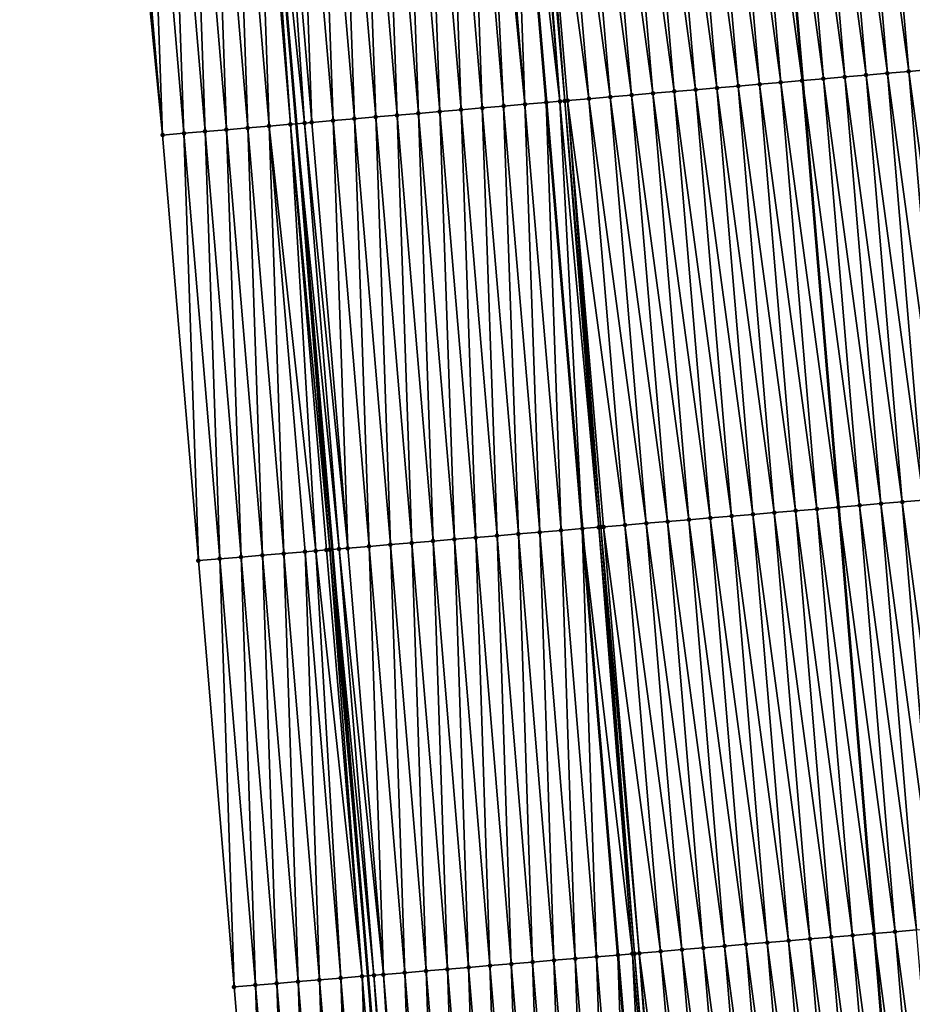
# Model space of a CAD drawing. Header units: feet. Extents: x 2010743 to 2022806, y 818705 to 837694.
# Tile 466 of 531: x 2011337 to 2011379, y 835248 to 835294. Entities that reach past the tile are written whole.
import ezdxf

# ---------------------------------------------------------------- set-up
doc = ezdxf.new("R2010")
doc.units = ezdxf.units.FT
doc.header["$MEASUREMENT"] = 0
for name, color, linetype, lineweight in [('EP_Travel Lane', 172, 'Continuous', 53), ('Road Shots', 141, 'Continuous', 100), ('STRIPING', 60, 'Continuous', 53)]:
    doc.layers.add(name, color=color, linetype=linetype, lineweight=lineweight)
doc.layers.add('I-77-MM17-21_NB-Surface-Border', color=7, linetype='Continuous')
doc.layers.add('I-77-MM17-21_NB-Surface-TIN', color=7, linetype='Continuous')

msp = doc.modelspace()

# ---------------------------------------------------------------- linework, layer by layer
at = {"layer": 'EP_Travel Lane'}
msp.add_polyline3d([(2011343.471, 835369.036, 318.673), (2011345.202, 835349.156, 318.333), (2011346.905, 835329.233, 317.953), (2011348.607, 835309.308, 317.598), (2011350.309, 835289.384, 317.24), (2011351.991, 835269.485, 316.885), (2011353.655, 835249.557, 316.548), (2011355.318, 835229.63, 316.166), (2011356.982, 835209.702, 315.817), (2011358.606, 835189.83, 315.464), (2011360.193, 835169.896, 315.119), (2011361.781, 835149.962, 314.759), (2011363.368, 835130.029, 314.388), (2011364.863, 835110.128, 314.021), (2011366.386, 835090.189, 313.681), (2011367.893, 835070.265, 313.337), (2011369.392, 835050.324, 312.984), (2011370.892, 835030.384, 312.62), (2011372.381, 835010.453, 312.287), (2011373.864, 834990.511, 311.941), (2011375.348, 834970.57, 311.56), (2011376.748, 834950.679, 311.193), (2011378.111, 834930.729, 310.823), (2011379.473, 834910.778, 310.478)], dxfattribs=at)
at = {"layer": 'I-77-MM17-21_NB-Surface-Border', "color": 3, "linetype": 'Continuous', "lineweight": -3}
msp.add_polyline3d([(2011373.638, 834910.372, 310.299), (2011371.915, 834930.297, 310.642), (2011370.068, 834950.213, 310.995), (2011368.994, 834970.1, 311.378), (2011367.509, 834990.041, 311.738), (2011366.025, 835009.983, 312.086), (2011364.536, 835029.909, 312.431), (2011363.037, 835049.85, 312.781), (2011360.998, 835069.75, 313.11), (2011360.425, 835089.737, 313.503), (2011358.792, 835109.668, 313.849), (2011357.502, 835129.568, 314.203), (2011355.591, 835149.476, 314.562), (2011353.715, 835169.387, 314.903), (2011352.345, 835189.337, 315.276), (2011350.727, 835209.183, 315.635), (2011349.064, 835229.111, 315.98), (2011347.4, 835249.038, 316.356), (2011345.736, 835268.966, 316.708), (2011344.055, 835288.853, 317.055), (2011342.09, 835308.755, 317.397), (2011340.966, 835328.728, 317.775), (2011339.235, 835348.65, 318.143), (2011337.381, 835368.501, 318.484)], dxfattribs=at)
at = {"layer": 'I-77-MM17-21_NB-Surface-TIN', "color": 128, "linetype": 'Continuous', "lineweight": -3}
for points in [[(2011376.936, 835291.661, 317.123), (2011375.233, 835311.585, 317.477), (2011374.237, 835311.5, 317.493)], [(2011377.932, 835291.746, 317.107), (2011376.23, 835311.671, 317.462), (2011375.233, 835311.585, 317.477)], [(2011376.936, 835291.661, 317.123), (2011377.932, 835291.746, 317.107), (2011375.233, 835311.585, 317.477)], [(2011378.928, 835291.832, 317.09), (2011377.226, 835311.756, 317.444), (2011376.23, 835311.671, 317.462)], [(2011377.932, 835291.746, 317.107), (2011378.928, 835291.832, 317.09), (2011376.23, 835311.671, 317.462)], [(2011379.925, 835291.917, 317.078), (2011378.222, 835311.841, 317.431), (2011377.226, 835311.756, 317.444)], [(2011378.928, 835291.832, 317.09), (2011379.925, 835291.917, 317.078), (2011377.226, 835311.756, 317.444)], [(2011380.921, 835292.003, 317.065), (2011379.219, 835311.927, 317.419), (2011378.222, 835311.841, 317.431)], [(2011379.925, 835291.917, 317.078), (2011380.921, 835292.003, 317.065), (2011378.222, 835311.841, 317.431)], [(2011371.954, 835291.234, 317.218), (2011370.252, 835311.158, 317.571), (2011369.255, 835311.073, 317.588)], [(2011372.95, 835291.319, 317.206), (2011371.248, 835311.243, 317.556), (2011370.252, 835311.158, 317.571)], [(2011371.954, 835291.234, 317.218), (2011372.95, 835291.319, 317.206), (2011370.252, 835311.158, 317.571)], [(2011373.947, 835291.405, 317.184), (2011372.244, 835311.329, 317.535), (2011371.248, 835311.243, 317.556)], [(2011372.95, 835291.319, 317.206), (2011373.947, 835291.405, 317.184), (2011371.248, 835311.243, 317.556)], [(2011372.244, 835311.329, 317.535), (2011373.957, 835291.405, 317.184), (2011372.255, 835311.33, 317.535)], [(2011373.947, 835291.405, 317.184), (2011373.957, 835291.405, 317.184), (2011372.244, 835311.329, 317.535)], [(2011374.943, 835291.49, 317.163), (2011373.241, 835311.414, 317.517), (2011372.255, 835311.33, 317.535)], [(2011374.943, 835291.49, 317.163), (2011372.255, 835311.33, 317.535), (2011373.957, 835291.405, 317.184)], [(2011375.939, 835291.576, 317.14), (2011374.237, 835311.5, 317.493), (2011373.241, 835311.414, 317.517)], [(2011374.943, 835291.49, 317.163), (2011375.939, 835291.576, 317.14), (2011373.241, 835311.414, 317.517)], [(2011375.939, 835291.576, 317.14), (2011376.936, 835291.661, 317.123), (2011374.237, 835311.5, 317.493)], [(2011366.972, 835290.807, 317.304), (2011365.27, 835310.731, 317.658), (2011364.274, 835310.645, 317.678)], [(2011367.969, 835290.892, 317.288), (2011366.266, 835310.816, 317.641), (2011365.27, 835310.731, 317.658)], [(2011366.972, 835290.807, 317.304), (2011367.969, 835290.892, 317.288), (2011365.27, 835310.731, 317.658)], [(2011368.965, 835290.977, 317.268), (2011367.263, 835310.902, 317.622), (2011366.266, 835310.816, 317.641)], [(2011367.969, 835290.892, 317.288), (2011368.965, 835290.977, 317.268), (2011366.266, 835310.816, 317.641)], [(2011369.961, 835291.063, 317.252), (2011368.259, 835310.987, 317.605), (2011367.263, 835310.902, 317.622)], [(2011368.965, 835290.977, 317.268), (2011369.961, 835291.063, 317.252), (2011367.263, 835310.902, 317.622)], [(2011370.958, 835291.148, 317.234), (2011369.255, 835311.073, 317.588), (2011368.259, 835310.987, 317.605)], [(2011369.961, 835291.063, 317.252), (2011370.958, 835291.148, 317.234), (2011368.259, 835310.987, 317.605)], [(2011370.958, 835291.148, 317.234), (2011371.954, 835291.234, 317.218), (2011369.255, 835311.073, 317.588)], [(2011359.998, 835290.21, 317.352), (2011359.012, 835310.195, 317.72), (2011358.295, 835310.134, 317.707)], [(2011360.994, 835290.295, 317.368), (2011359.292, 835310.219, 317.726), (2011359.012, 835310.195, 317.72)], [(2011359.998, 835290.21, 317.352), (2011360.994, 835290.295, 317.368), (2011359.012, 835310.195, 317.72)], [(2011360.994, 835290.295, 317.368), (2011360.288, 835310.304, 317.734), (2011359.292, 835310.219, 317.726)], [(2011362.623, 835290.434, 317.38), (2011360.954, 835310.361, 317.738), (2011360.288, 835310.304, 317.734)], [(2011362.623, 835290.434, 317.38), (2011360.288, 835310.304, 317.734), (2011361.991, 835290.38, 317.375)], [(2011360.994, 835290.295, 317.368), (2011361.991, 835290.38, 317.375), (2011360.288, 835310.304, 317.734)], [(2011362.623, 835290.434, 317.38), (2011361.103, 835310.373, 317.738), (2011360.954, 835310.361, 317.738)], [(2011362.856, 835290.453, 317.38), (2011361.285, 835310.389, 317.736), (2011361.103, 835310.373, 317.738)], [(2011362.623, 835290.434, 317.38), (2011362.856, 835290.453, 317.38), (2011361.103, 835310.373, 317.738)], [(2011363.983, 835290.55, 317.362), (2011362.281, 835310.474, 317.72), (2011361.285, 835310.389, 317.736)], [(2011362.987, 835290.465, 317.379), (2011361.285, 835310.389, 317.736), (2011362.856, 835290.453, 317.38)], [(2011362.987, 835290.465, 317.379), (2011363.983, 835290.55, 317.362), (2011361.285, 835310.389, 317.736)], [(2011364.98, 835290.636, 317.343), (2011363.277, 835310.56, 317.699), (2011362.281, 835310.474, 317.72)], [(2011363.983, 835290.55, 317.362), (2011364.98, 835290.636, 317.343), (2011362.281, 835310.474, 317.72)], [(2011365.976, 835290.721, 317.322), (2011364.274, 835310.645, 317.678), (2011363.277, 835310.56, 317.699)], [(2011364.98, 835290.636, 317.343), (2011365.976, 835290.721, 317.322), (2011363.277, 835310.56, 317.699)], [(2011365.976, 835290.721, 317.322), (2011366.972, 835290.807, 317.304), (2011364.274, 835310.645, 317.678)], [(2011355.016, 835289.785, 317.301), (2011354.31, 835309.794, 317.666), (2011353.314, 835309.709, 317.658)], [(2011356.012, 835289.87, 317.309), (2011355.306, 835309.879, 317.674), (2011354.31, 835309.794, 317.666)], [(2011355.016, 835289.785, 317.301), (2011356.012, 835289.87, 317.309), (2011354.31, 835309.794, 317.666)], [(2011357.009, 835289.955, 317.318), (2011356.303, 835309.964, 317.681), (2011355.306, 835309.879, 317.674)], [(2011356.012, 835289.87, 317.309), (2011357.009, 835289.955, 317.318), (2011355.306, 835309.879, 317.674)], [(2011358.005, 835290.04, 317.325), (2011357.299, 835310.049, 317.693), (2011356.303, 835309.964, 317.681)], [(2011357.009, 835289.955, 317.318), (2011358.005, 835290.04, 317.325), (2011356.303, 835309.964, 317.681)], [(2011359.001, 835290.125, 317.337), (2011358.295, 835310.134, 317.707), (2011357.299, 835310.049, 317.693)], [(2011358.005, 835290.04, 317.325), (2011359.001, 835290.125, 317.337), (2011357.299, 835310.049, 317.693)], [(2011359.001, 835290.125, 317.337), (2011359.998, 835290.21, 317.352), (2011358.295, 835310.134, 317.707)], [(2011349.037, 835289.276, 317.218), (2011348.332, 835309.285, 317.596), (2011347.335, 835309.2, 317.569)], [(2011350.034, 835289.361, 317.24), (2011348.607, 835309.308, 317.598), (2011348.332, 835309.285, 317.596)], [(2011349.037, 835289.276, 317.218), (2011350.034, 835289.361, 317.24), (2011348.332, 835309.285, 317.596)], [(2011350.698, 835289.417, 317.24), (2011349.328, 835309.37, 317.603), (2011348.607, 835309.308, 317.598)], [(2011350.698, 835289.417, 317.24), (2011348.607, 835309.308, 317.598), (2011350.309, 835289.384, 317.24)], [(2011350.034, 835289.361, 317.24), (2011350.309, 835289.384, 317.24), (2011348.607, 835309.308, 317.598)], [(2011351.03, 835289.446, 317.248), (2011350.324, 835309.455, 317.618), (2011349.328, 835309.37, 317.603)], [(2011350.698, 835289.417, 317.24), (2011351.03, 835289.446, 317.248), (2011349.328, 835309.37, 317.603)], [(2011352.027, 835289.53, 317.267), (2011351.321, 835309.54, 317.634), (2011350.324, 835309.455, 317.618)], [(2011351.03, 835289.446, 317.248), (2011352.027, 835289.53, 317.267), (2011350.324, 835309.455, 317.618)], [(2011353.023, 835289.615, 317.281), (2011352.317, 835309.624, 317.645), (2011351.321, 835309.54, 317.634)], [(2011352.027, 835289.53, 317.267), (2011353.023, 835289.615, 317.281), (2011351.321, 835309.54, 317.634)], [(2011354.019, 835289.7, 317.292), (2011353.314, 835309.709, 317.658), (2011352.317, 835309.624, 317.645)], [(2011353.023, 835289.615, 317.281), (2011354.019, 835289.7, 317.292), (2011352.317, 835309.624, 317.645)], [(2011354.019, 835289.7, 317.292), (2011355.016, 835289.785, 317.301), (2011353.314, 835309.709, 317.658)], [(2011344.055, 835288.853, 317.055), (2011343.35, 835308.862, 317.441), (2011342.353, 835308.777, 317.407)], [(2011345.052, 835288.938, 317.089), (2011344.346, 835308.947, 317.474), (2011343.35, 835308.862, 317.441)], [(2011345.052, 835288.938, 317.089), (2011343.35, 835308.862, 317.441), (2011344.055, 835288.853, 317.055)], [(2011346.048, 835289.022, 317.122), (2011345.342, 835309.031, 317.51), (2011344.346, 835308.947, 317.474)], [(2011345.052, 835288.938, 317.089), (2011346.048, 835289.022, 317.122), (2011344.346, 835308.947, 317.474)], [(2011347.045, 835289.107, 317.158), (2011346.339, 835309.116, 317.54), (2011345.342, 835309.031, 317.51)], [(2011346.048, 835289.022, 317.122), (2011347.045, 835289.107, 317.158), (2011345.342, 835309.031, 317.51)], [(2011348.041, 835289.191, 317.181), (2011347.335, 835309.2, 317.569), (2011346.339, 835309.116, 317.54)], [(2011347.045, 835289.107, 317.158), (2011348.041, 835289.191, 317.181), (2011346.339, 835309.116, 317.54)], [(2011348.041, 835289.191, 317.181), (2011349.037, 835289.276, 317.218), (2011347.335, 835309.2, 317.569)], [(2011344.055, 835288.853, 317.055), (2011342.353, 835308.777, 317.407), (2011342.09, 835308.755, 317.397)], [(2011380.615, 835271.877, 316.737), (2011378.928, 835291.832, 317.09), (2011377.932, 835291.746, 317.107)], [(2011381.612, 835271.96, 316.725), (2011379.925, 835291.917, 317.078), (2011378.928, 835291.832, 317.09)], [(2011380.615, 835271.877, 316.737), (2011381.612, 835271.96, 316.725), (2011378.928, 835291.832, 317.09)], [(2011375.632, 835271.46, 316.824), (2011373.947, 835291.405, 317.184), (2011372.95, 835291.319, 317.206)], [(2011375.632, 835271.46, 316.824), (2011375.643, 835271.46, 316.824), (2011373.947, 835291.405, 317.184)], [(2011373.947, 835291.405, 317.184), (2011375.643, 835271.46, 316.824), (2011373.957, 835291.405, 317.184)], [(2011376.629, 835271.543, 316.813), (2011374.943, 835291.49, 317.163), (2011373.957, 835291.405, 317.184)], [(2011376.629, 835271.543, 316.813), (2011373.957, 835291.405, 317.184), (2011375.643, 835271.46, 316.824)], [(2011377.625, 835271.627, 316.786), (2011375.939, 835291.576, 317.14), (2011374.943, 835291.49, 317.163)], [(2011376.629, 835271.543, 316.813), (2011377.625, 835271.627, 316.786), (2011374.943, 835291.49, 317.163)], [(2011378.622, 835271.71, 316.769), (2011376.936, 835291.661, 317.123), (2011375.939, 835291.576, 317.14)], [(2011377.625, 835271.627, 316.786), (2011378.622, 835271.71, 316.769), (2011375.939, 835291.576, 317.14)], [(2011379.619, 835271.794, 316.753), (2011377.932, 835291.746, 317.107), (2011376.936, 835291.661, 317.123)], [(2011378.622, 835271.71, 316.769), (2011379.619, 835271.794, 316.753), (2011376.936, 835291.661, 317.123)], [(2011379.619, 835271.794, 316.753), (2011380.615, 835271.877, 316.737), (2011377.932, 835291.746, 317.107)], [(2011369.653, 835270.958, 316.934), (2011367.969, 835290.892, 317.288), (2011366.972, 835290.807, 317.304)], [(2011370.65, 835271.042, 316.914), (2011368.965, 835290.977, 317.268), (2011367.969, 835290.892, 317.288)], [(2011369.653, 835270.958, 316.934), (2011370.65, 835271.042, 316.914), (2011367.969, 835290.892, 317.288)], [(2011371.646, 835271.125, 316.895), (2011369.961, 835291.063, 317.252), (2011368.965, 835290.977, 317.268)], [(2011370.65, 835271.042, 316.914), (2011371.646, 835271.125, 316.895), (2011368.965, 835290.977, 317.268)], [(2011372.643, 835271.209, 316.879), (2011370.958, 835291.148, 317.234), (2011369.961, 835291.063, 317.252)], [(2011371.646, 835271.125, 316.895), (2011372.643, 835271.209, 316.879), (2011369.961, 835291.063, 317.252)], [(2011373.639, 835271.292, 316.863), (2011371.954, 835291.234, 317.218), (2011370.958, 835291.148, 317.234)], [(2011372.643, 835271.209, 316.879), (2011373.639, 835271.292, 316.863), (2011370.958, 835291.148, 317.234)], [(2011374.636, 835271.376, 316.846), (2011372.95, 835291.319, 317.206), (2011371.954, 835291.234, 317.218)], [(2011373.639, 835271.292, 316.863), (2011374.636, 835271.376, 316.846), (2011371.954, 835291.234, 317.218)], [(2011374.636, 835271.376, 316.846), (2011375.632, 835271.46, 316.824), (2011372.95, 835291.319, 317.206)], [(2011362.623, 835290.434, 317.38), (2011361.991, 835290.38, 317.375), (2011363.674, 835270.458, 317.021)], [(2011364.444, 835270.522, 317.029), (2011362.856, 835290.453, 317.38), (2011362.623, 835290.434, 317.38)], [(2011364.444, 835270.522, 317.029), (2011362.623, 835290.434, 317.38), (2011363.674, 835270.458, 317.021)], [(2011364.545, 835270.53, 317.029), (2011362.987, 835290.465, 317.379), (2011362.856, 835290.453, 317.38)], [(2011364.444, 835270.522, 317.029), (2011364.545, 835270.53, 317.029), (2011362.856, 835290.453, 317.38)], [(2011365.667, 835270.624, 317.01), (2011363.983, 835290.55, 317.362), (2011362.987, 835290.465, 317.379)], [(2011364.545, 835270.53, 317.029), (2011364.671, 835270.541, 317.028), (2011362.987, 835290.465, 317.379)], [(2011364.671, 835270.541, 317.028), (2011365.667, 835270.624, 317.01), (2011362.987, 835290.465, 317.379)], [(2011366.664, 835270.708, 316.988), (2011364.98, 835290.636, 317.343), (2011363.983, 835290.55, 317.362)], [(2011365.667, 835270.624, 317.01), (2011366.664, 835270.708, 316.988), (2011363.983, 835290.55, 317.362)], [(2011367.66, 835270.791, 316.969), (2011365.976, 835290.721, 317.322), (2011364.98, 835290.636, 317.343)], [(2011366.664, 835270.708, 316.988), (2011367.66, 835270.791, 316.969), (2011364.98, 835290.636, 317.343)], [(2011368.657, 835270.875, 316.951), (2011366.972, 835290.807, 317.304), (2011365.976, 835290.721, 317.322)], [(2011367.66, 835270.791, 316.969), (2011368.657, 835270.875, 316.951), (2011365.976, 835290.721, 317.322)], [(2011368.657, 835270.875, 316.951), (2011369.653, 835270.958, 316.934), (2011366.972, 835290.807, 317.304)], [(2011357.695, 835269.96, 316.96), (2011357.009, 835289.955, 317.318), (2011356.012, 835289.87, 317.309)], [(2011358.692, 835270.043, 316.967), (2011358.005, 835290.04, 317.325), (2011357.009, 835289.955, 317.318)], [(2011357.695, 835269.96, 316.96), (2011358.692, 835270.043, 316.967), (2011357.009, 835289.955, 317.318)], [(2011359.688, 835270.126, 316.975), (2011359.001, 835290.125, 317.337), (2011358.005, 835290.04, 317.325)], [(2011358.692, 835270.043, 316.967), (2011359.688, 835270.126, 316.975), (2011358.005, 835290.04, 317.325)], [(2011360.685, 835270.209, 316.986), (2011359.998, 835290.21, 317.352), (2011359.001, 835290.125, 317.337)], [(2011359.688, 835270.126, 316.975), (2011360.685, 835270.209, 316.986), (2011359.001, 835290.125, 317.337)], [(2011361.681, 835270.292, 317.001), (2011360.994, 835290.295, 317.368), (2011359.998, 835290.21, 317.352)], [(2011360.685, 835270.209, 316.986), (2011361.681, 835270.292, 317.001), (2011359.998, 835290.21, 317.352)], [(2011362.678, 835270.375, 317.017), (2011361.991, 835290.38, 317.375), (2011360.994, 835290.295, 317.368)], [(2011361.681, 835270.292, 317.001), (2011362.678, 835270.375, 317.017), (2011360.994, 835290.295, 317.368)], [(2011362.678, 835270.375, 317.017), (2011363.674, 835270.458, 317.021), (2011361.991, 835290.38, 317.375)], [(2011352.712, 835269.545, 316.9), (2011352.027, 835289.53, 317.267), (2011351.03, 835289.446, 317.248)], [(2011353.709, 835269.627, 316.923), (2011353.023, 835289.615, 317.281), (2011352.027, 835289.53, 317.267)], [(2011352.712, 835269.545, 316.9), (2011353.709, 835269.627, 316.923), (2011352.027, 835289.53, 317.267)], [(2011354.705, 835269.71, 316.935), (2011354.019, 835289.7, 317.292), (2011353.023, 835289.615, 317.281)], [(2011353.709, 835269.627, 316.923), (2011354.705, 835269.71, 316.935), (2011353.023, 835289.615, 317.281)], [(2011355.702, 835269.793, 316.944), (2011355.016, 835289.785, 317.301), (2011354.019, 835289.7, 317.292)], [(2011354.705, 835269.71, 316.935), (2011355.702, 835269.793, 316.944), (2011354.019, 835289.7, 317.292)], [(2011356.699, 835269.877, 316.953), (2011356.012, 835289.87, 317.309), (2011355.016, 835289.785, 317.301)], [(2011355.702, 835269.793, 316.944), (2011356.699, 835269.877, 316.953), (2011355.016, 835289.785, 317.301)], [(2011356.699, 835269.877, 316.953), (2011357.695, 835269.96, 316.96), (2011356.012, 835289.87, 317.309)], [(2011346.733, 835269.048, 316.744), (2011346.048, 835289.022, 317.122), (2011345.052, 835288.938, 317.089)], [(2011347.729, 835269.131, 316.775), (2011347.045, 835289.107, 317.158), (2011346.048, 835289.022, 317.122)], [(2011346.733, 835269.048, 316.744), (2011347.729, 835269.131, 316.775), (2011346.048, 835289.022, 317.122)], [(2011348.726, 835269.213, 316.811), (2011348.041, 835289.191, 317.181), (2011347.045, 835289.107, 317.158)], [(2011347.729, 835269.131, 316.775), (2011348.726, 835269.213, 316.811), (2011347.045, 835289.107, 317.158)], [(2011349.723, 835269.296, 316.837), (2011349.037, 835289.276, 317.218), (2011348.041, 835289.191, 317.181)], [(2011348.726, 835269.213, 316.811), (2011349.723, 835269.296, 316.837), (2011348.041, 835289.191, 317.181)], [(2011351.218, 835269.42, 316.892), (2011350.034, 835289.361, 317.24), (2011349.037, 835289.276, 317.218)], [(2011349.723, 835269.296, 316.837), (2011350.719, 835269.379, 316.864), (2011349.037, 835289.276, 317.218)], [(2011350.719, 835269.379, 316.864), (2011351.218, 835269.42, 316.892), (2011349.037, 835289.276, 317.218)], [(2011351.87, 835269.475, 316.884), (2011350.309, 835289.384, 317.24), (2011350.034, 835289.361, 317.24)], [(2011351.218, 835269.42, 316.892), (2011351.716, 835269.462, 316.891), (2011350.034, 835289.361, 317.24)], [(2011351.716, 835269.462, 316.891), (2011351.87, 835269.475, 316.884), (2011350.034, 835289.361, 317.24)], [(2011352.306, 835269.511, 316.889), (2011350.698, 835289.417, 317.24), (2011350.309, 835289.384, 317.24)], [(2011352.306, 835269.511, 316.889), (2011350.309, 835289.384, 317.24), (2011351.991, 835269.485, 316.885)], [(2011351.87, 835269.475, 316.884), (2011351.991, 835269.485, 316.885), (2011350.309, 835289.384, 317.24)], [(2011352.712, 835269.545, 316.9), (2011351.03, 835289.446, 317.248), (2011350.698, 835289.417, 317.24)], [(2011352.306, 835269.511, 316.889), (2011352.712, 835269.545, 316.9), (2011350.698, 835289.417, 317.24)], [(2011345.736, 835268.966, 316.708), (2011345.052, 835288.938, 317.089), (2011344.055, 835288.853, 317.055)], [(2011346.733, 835269.048, 316.744), (2011345.052, 835288.938, 317.089), (2011345.736, 835268.966, 316.708)], [(2011378.293, 835251.615, 316.465), (2011376.629, 835271.543, 316.813), (2011375.643, 835271.46, 316.824)], [(2011379.289, 835251.699, 316.434), (2011377.625, 835271.627, 316.786), (2011376.629, 835271.543, 316.813)], [(2011378.293, 835251.615, 316.465), (2011379.289, 835251.699, 316.434), (2011376.629, 835271.543, 316.813)], [(2011380.286, 835251.782, 316.416), (2011378.622, 835271.71, 316.769), (2011377.625, 835271.627, 316.786)], [(2011379.289, 835251.699, 316.434), (2011380.286, 835251.782, 316.416), (2011377.625, 835271.627, 316.786)], [(2011381.282, 835251.866, 316.4), (2011379.619, 835271.794, 316.753), (2011378.622, 835271.71, 316.769)], [(2011380.286, 835251.782, 316.416), (2011381.282, 835251.866, 316.4), (2011378.622, 835271.71, 316.769)], [(2011373.31, 835251.198, 316.541), (2011371.646, 835271.125, 316.895), (2011370.65, 835271.042, 316.914)], [(2011374.307, 835251.281, 316.522), (2011372.643, 835271.209, 316.879), (2011371.646, 835271.125, 316.895)], [(2011373.31, 835251.198, 316.541), (2011374.307, 835251.281, 316.522), (2011371.646, 835271.125, 316.895)], [(2011375.303, 835251.365, 316.504), (2011373.639, 835271.292, 316.863), (2011372.643, 835271.209, 316.879)], [(2011374.307, 835251.281, 316.522), (2011375.303, 835251.365, 316.504), (2011372.643, 835271.209, 316.879)], [(2011376.3, 835251.448, 316.489), (2011374.636, 835271.376, 316.846), (2011373.639, 835271.292, 316.863)], [(2011375.303, 835251.365, 316.504), (2011376.3, 835251.448, 316.489), (2011373.639, 835271.292, 316.863)], [(2011377.296, 835251.532, 316.463), (2011375.632, 835271.46, 316.824), (2011374.636, 835271.376, 316.846)], [(2011376.3, 835251.448, 316.489), (2011377.296, 835251.532, 316.463), (2011374.636, 835271.376, 316.846)], [(2011375.632, 835271.46, 316.824), (2011377.307, 835251.533, 316.463), (2011375.643, 835271.46, 316.824)], [(2011377.296, 835251.532, 316.463), (2011377.307, 835251.533, 316.463), (2011375.632, 835271.46, 316.824)], [(2011378.293, 835251.615, 316.465), (2011375.643, 835271.46, 316.824), (2011377.307, 835251.533, 316.463)], [(2011367.331, 835250.697, 316.66), (2011365.667, 835270.624, 317.01), (2011364.671, 835270.541, 317.028)], [(2011368.328, 835250.78, 316.639), (2011366.664, 835270.708, 316.988), (2011365.667, 835270.624, 317.01)], [(2011367.331, 835250.697, 316.66), (2011368.328, 835250.78, 316.639), (2011365.667, 835270.624, 317.01)], [(2011369.324, 835250.864, 316.617), (2011367.66, 835270.791, 316.969), (2011366.664, 835270.708, 316.988)], [(2011368.328, 835250.78, 316.639), (2011369.324, 835250.864, 316.617), (2011366.664, 835270.708, 316.988)], [(2011370.321, 835250.947, 316.598), (2011368.657, 835270.875, 316.951), (2011367.66, 835270.791, 316.969)], [(2011369.324, 835250.864, 316.617), (2011370.321, 835250.947, 316.598), (2011367.66, 835270.791, 316.969)], [(2011371.317, 835251.031, 316.579), (2011369.653, 835270.958, 316.934), (2011368.657, 835270.875, 316.951)], [(2011370.321, 835250.947, 316.598), (2011371.317, 835251.031, 316.579), (2011368.657, 835270.875, 316.951)], [(2011372.314, 835251.114, 316.559), (2011370.65, 835271.042, 316.914), (2011369.653, 835270.958, 316.934)], [(2011371.317, 835251.031, 316.579), (2011372.314, 835251.114, 316.559), (2011369.653, 835270.958, 316.934)], [(2011372.314, 835251.114, 316.559), (2011373.31, 835251.198, 316.541), (2011370.65, 835271.042, 316.914)], [(2011361.352, 835250.198, 316.63), (2011360.685, 835270.209, 316.986), (2011359.688, 835270.126, 316.975)], [(2011362.348, 835250.281, 316.639), (2011361.681, 835270.292, 317.001), (2011360.685, 835270.209, 316.986)], [(2011361.352, 835250.198, 316.63), (2011362.348, 835250.281, 316.639), (2011360.685, 835270.209, 316.986)], [(2011363.345, 835250.364, 316.651), (2011362.678, 835270.375, 317.017), (2011361.681, 835270.292, 317.001)], [(2011362.348, 835250.281, 316.639), (2011363.345, 835250.364, 316.651), (2011361.681, 835270.292, 317.001)], [(2011364.342, 835250.447, 316.668), (2011363.674, 835270.458, 317.021), (2011362.678, 835270.375, 317.017)], [(2011364.342, 835250.447, 316.668), (2011362.678, 835270.375, 317.017), (2011363.345, 835250.364, 316.651)], [(2011366.014, 835250.586, 316.68), (2011364.444, 835270.522, 317.029), (2011363.674, 835270.458, 317.021)], [(2011366.014, 835250.586, 316.68), (2011363.674, 835270.458, 317.021), (2011365.338, 835250.53, 316.673)], [(2011364.342, 835250.447, 316.668), (2011365.338, 835250.53, 316.673), (2011363.674, 835270.458, 317.021)], [(2011366.114, 835250.595, 316.68), (2011364.545, 835270.53, 317.029), (2011364.444, 835270.522, 317.029)], [(2011366.014, 835250.586, 316.68), (2011366.114, 835250.595, 316.68), (2011364.444, 835270.522, 317.029)], [(2011366.335, 835250.613, 316.678), (2011364.671, 835270.541, 317.028), (2011364.545, 835270.53, 317.029)], [(2011366.114, 835250.595, 316.68), (2011366.335, 835250.613, 316.678), (2011364.545, 835270.53, 317.029)], [(2011366.335, 835250.613, 316.678), (2011367.331, 835250.697, 316.66), (2011364.671, 835270.541, 317.028)], [(2011355.373, 835249.7, 316.58), (2011354.705, 835269.71, 316.935), (2011353.709, 835269.627, 316.923)], [(2011356.369, 835249.783, 316.592), (2011355.702, 835269.793, 316.944), (2011354.705, 835269.71, 316.935)], [(2011355.373, 835249.7, 316.58), (2011356.369, 835249.783, 316.592), (2011354.705, 835269.71, 316.935)], [(2011357.366, 835249.866, 316.601), (2011356.699, 835269.877, 316.953), (2011355.702, 835269.793, 316.944)], [(2011356.369, 835249.783, 316.592), (2011357.366, 835249.866, 316.601), (2011355.702, 835269.793, 316.944)], [(2011358.362, 835249.949, 316.608), (2011357.695, 835269.96, 316.96), (2011356.699, 835269.877, 316.953)], [(2011357.366, 835249.866, 316.601), (2011358.362, 835249.949, 316.608), (2011356.699, 835269.877, 316.953)], [(2011359.359, 835250.032, 316.615), (2011358.692, 835270.043, 316.967), (2011357.695, 835269.96, 316.96)], [(2011358.362, 835249.949, 316.608), (2011359.359, 835250.032, 316.615), (2011357.695, 835269.96, 316.96)], [(2011360.355, 835250.115, 316.623), (2011359.688, 835270.126, 316.975), (2011358.692, 835270.043, 316.967)], [(2011359.359, 835250.032, 316.615), (2011360.355, 835250.115, 316.623), (2011358.692, 835270.043, 316.967)], [(2011360.355, 835250.115, 316.623), (2011361.352, 835250.198, 316.63), (2011359.688, 835270.126, 316.975)], [(2011350.39, 835249.286, 316.462), (2011349.723, 835269.296, 316.837), (2011348.726, 835269.213, 316.811)], [(2011351.386, 835249.369, 316.485), (2011350.719, 835269.379, 316.864), (2011349.723, 835269.296, 316.837)], [(2011350.39, 835249.286, 316.462), (2011351.386, 835249.369, 316.485), (2011349.723, 835269.296, 316.837)], [(2011352.383, 835249.451, 316.512), (2011351.218, 835269.42, 316.892), (2011350.719, 835269.379, 316.864)], [(2011351.386, 835249.369, 316.485), (2011352.383, 835249.451, 316.512), (2011350.719, 835269.379, 316.864)], [(2011353.379, 835249.534, 316.549), (2011351.716, 835269.462, 316.891), (2011351.218, 835269.42, 316.892)], [(2011352.383, 835249.451, 316.512), (2011353.379, 835249.534, 316.549), (2011351.218, 835269.42, 316.892)], [(2011353.379, 835249.534, 316.549), (2011351.87, 835269.475, 316.884), (2011351.716, 835269.462, 316.891)], [(2011351.87, 835269.475, 316.884), (2011353.655, 835249.557, 316.548), (2011351.991, 835269.485, 316.885)], [(2011353.379, 835249.534, 316.549), (2011353.655, 835249.557, 316.548), (2011351.87, 835269.475, 316.884)], [(2011353.936, 835249.58, 316.548), (2011352.306, 835269.511, 316.889), (2011351.991, 835269.485, 316.885)], [(2011353.936, 835249.58, 316.548), (2011351.991, 835269.485, 316.885), (2011353.655, 835249.557, 316.548)], [(2011354.376, 835249.617, 316.559), (2011352.712, 835269.545, 316.9), (2011352.306, 835269.511, 316.889)], [(2011353.936, 835249.58, 316.548), (2011354.376, 835249.617, 316.559), (2011352.306, 835269.511, 316.889)], [(2011354.376, 835249.617, 316.559), (2011353.709, 835269.627, 316.923), (2011352.712, 835269.545, 316.9)], [(2011354.376, 835249.617, 316.559), (2011355.373, 835249.7, 316.58), (2011353.709, 835269.627, 316.923)], [(2011347.4, 835249.038, 316.356), (2011346.733, 835269.048, 316.744), (2011345.736, 835268.966, 316.708)], [(2011348.397, 835249.121, 316.392), (2011347.729, 835269.131, 316.775), (2011346.733, 835269.048, 316.744)], [(2011348.397, 835249.121, 316.392), (2011346.733, 835269.048, 316.744), (2011347.4, 835249.038, 316.356)], [(2011349.393, 835249.203, 316.425), (2011348.726, 835269.213, 316.811), (2011347.729, 835269.131, 316.775)], [(2011348.397, 835249.121, 316.392), (2011349.393, 835249.203, 316.425), (2011347.729, 835269.131, 316.775)], [(2011349.393, 835249.203, 316.425), (2011350.39, 835249.286, 316.462), (2011348.726, 835269.213, 316.811)], [(2011375.97, 835231.354, 316.155), (2011374.307, 835251.281, 316.522), (2011373.31, 835251.198, 316.541)], [(2011376.967, 835231.438, 316.139), (2011375.303, 835251.365, 316.504), (2011374.307, 835251.281, 316.522)], [(2011375.97, 835231.354, 316.155), (2011376.967, 835231.438, 316.139), (2011374.307, 835251.281, 316.522)], [(2011377.963, 835231.521, 316.124), (2011376.3, 835251.448, 316.489), (2011375.303, 835251.365, 316.504)], [(2011376.967, 835231.438, 316.139), (2011377.963, 835231.521, 316.124), (2011375.303, 835251.365, 316.504)], [(2011378.96, 835231.605, 316.097), (2011377.296, 835251.532, 316.463), (2011376.3, 835251.448, 316.489)], [(2011377.963, 835231.521, 316.124), (2011378.96, 835231.605, 316.097), (2011376.3, 835251.448, 316.489)], [(2011377.296, 835251.532, 316.463), (2011378.97, 835231.606, 316.097), (2011377.307, 835251.533, 316.463)], [(2011378.96, 835231.605, 316.097), (2011378.97, 835231.606, 316.097), (2011377.296, 835251.532, 316.463)], [(2011379.956, 835231.688, 316.085), (2011378.293, 835251.615, 316.465), (2011377.307, 835251.533, 316.463)], [(2011379.956, 835231.688, 316.085), (2011377.307, 835251.533, 316.463), (2011378.97, 835231.606, 316.097)], [(2011380.953, 835231.772, 316.063), (2011379.289, 835251.699, 316.434), (2011378.293, 835251.615, 316.465)], [(2011379.956, 835231.688, 316.085), (2011380.953, 835231.772, 316.063), (2011378.293, 835251.615, 316.465)], [(2011370.988, 835230.937, 316.246), (2011369.324, 835250.864, 316.617), (2011368.328, 835250.78, 316.639)], [(2011371.984, 835231.02, 316.227), (2011370.321, 835250.947, 316.598), (2011369.324, 835250.864, 316.617)], [(2011370.988, 835230.937, 316.246), (2011371.984, 835231.02, 316.227), (2011369.324, 835250.864, 316.617)], [(2011372.981, 835231.104, 316.209), (2011371.317, 835251.031, 316.579), (2011370.321, 835250.947, 316.598)], [(2011371.984, 835231.02, 316.227), (2011372.981, 835231.104, 316.209), (2011370.321, 835250.947, 316.598)], [(2011373.977, 835231.187, 316.189), (2011372.314, 835251.114, 316.559), (2011371.317, 835251.031, 316.579)], [(2011372.981, 835231.104, 316.209), (2011373.977, 835231.187, 316.189), (2011371.317, 835251.031, 316.579)], [(2011374.974, 835231.271, 316.173), (2011373.31, 835251.198, 316.541), (2011372.314, 835251.114, 316.559)], [(2011373.977, 835231.187, 316.189), (2011374.974, 835231.271, 316.173), (2011372.314, 835251.114, 316.559)], [(2011374.974, 835231.271, 316.173), (2011375.97, 835231.354, 316.155), (2011373.31, 835251.198, 316.541)], [(2011364.012, 835230.354, 316.263), (2011363.345, 835250.364, 316.651), (2011362.348, 835250.281, 316.639)], [(2011365.009, 835230.437, 316.276), (2011364.342, 835250.447, 316.668), (2011363.345, 835250.364, 316.651)], [(2011364.012, 835230.354, 316.263), (2011365.009, 835230.437, 316.276), (2011363.345, 835250.364, 316.651)], [(2011366.005, 835230.52, 316.293), (2011365.338, 835250.53, 316.673), (2011364.342, 835250.447, 316.668)], [(2011365.009, 835230.437, 316.276), (2011366.005, 835230.52, 316.293), (2011364.342, 835250.447, 316.668)], [(2011366.014, 835250.586, 316.68), (2011365.338, 835250.53, 316.673), (2011367.002, 835230.603, 316.298)], [(2011366.005, 835230.52, 316.293), (2011367.002, 835230.603, 316.298), (2011365.338, 835250.53, 316.673)], [(2011367.734, 835230.664, 316.307), (2011366.114, 835250.595, 316.68), (2011366.014, 835250.586, 316.68)], [(2011367.734, 835230.664, 316.307), (2011366.014, 835250.586, 316.68), (2011367.002, 835230.603, 316.298)], [(2011367.813, 835230.67, 316.307), (2011366.335, 835250.613, 316.678), (2011366.114, 835250.595, 316.68)], [(2011367.734, 835230.664, 316.307), (2011367.813, 835230.67, 316.307), (2011366.114, 835250.595, 316.68)], [(2011368.995, 835230.769, 316.286), (2011367.331, 835250.697, 316.66), (2011366.335, 835250.613, 316.678)], [(2011367.813, 835230.67, 316.307), (2011367.998, 835230.686, 316.305), (2011366.335, 835250.613, 316.678)], [(2011367.998, 835230.686, 316.305), (2011368.995, 835230.769, 316.286), (2011366.335, 835250.613, 316.678)], [(2011369.991, 835230.853, 316.268), (2011368.328, 835250.78, 316.639), (2011367.331, 835250.697, 316.66)], [(2011368.995, 835230.769, 316.286), (2011369.991, 835230.853, 316.268), (2011367.331, 835250.697, 316.66)], [(2011369.991, 835230.853, 316.268), (2011370.988, 835230.937, 316.246), (2011368.328, 835250.78, 316.639)], [(2011359.029, 835229.939, 316.218), (2011358.362, 835249.949, 316.608), (2011357.366, 835249.866, 316.601)], [(2011360.026, 835230.022, 316.226), (2011359.359, 835250.032, 316.615), (2011358.362, 835249.949, 316.608)], [(2011359.029, 835229.939, 316.218), (2011360.026, 835230.022, 316.226), (2011358.362, 835249.949, 316.608)], [(2011361.022, 835230.105, 316.235), (2011360.355, 835250.115, 316.623), (2011359.359, 835250.032, 316.615)], [(2011360.026, 835230.022, 316.226), (2011361.022, 835230.105, 316.235), (2011359.359, 835250.032, 316.615)], [(2011362.019, 835230.188, 316.244), (2011361.352, 835250.198, 316.63), (2011360.355, 835250.115, 316.623)], [(2011361.022, 835230.105, 316.235), (2011362.019, 835230.188, 316.244), (2011360.355, 835250.115, 316.623)], [(2011363.015, 835230.271, 316.252), (2011362.348, 835250.281, 316.639), (2011361.352, 835250.198, 316.63)], [(2011362.019, 835230.188, 316.244), (2011363.015, 835230.271, 316.252), (2011361.352, 835250.198, 316.63)], [(2011364.012, 835230.354, 316.263), (2011362.348, 835250.281, 316.639), (2011363.015, 835230.271, 316.252)], [(2011353.05, 835229.442, 316.101), (2011352.383, 835249.451, 316.512), (2011351.386, 835249.369, 316.485)], [(2011354.047, 835229.524, 316.134), (2011353.379, 835249.534, 316.549), (2011352.383, 835249.451, 316.512)], [(2011353.05, 835229.442, 316.101), (2011354.047, 835229.524, 316.134), (2011352.383, 835249.451, 316.512)], [(2011355.043, 835229.607, 316.165), (2011353.655, 835249.557, 316.548), (2011353.379, 835249.534, 316.549)], [(2011354.047, 835229.524, 316.134), (2011355.043, 835229.607, 316.165), (2011353.379, 835249.534, 316.549)], [(2011353.936, 835249.58, 316.548), (2011353.655, 835249.557, 316.548), (2011355.318, 835229.63, 316.166)], [(2011355.043, 835229.607, 316.165), (2011355.318, 835229.63, 316.166), (2011353.655, 835249.557, 316.548)], [(2011355.608, 835229.654, 316.168), (2011354.376, 835249.617, 316.559), (2011353.936, 835249.58, 316.548)], [(2011355.608, 835229.654, 316.168), (2011353.936, 835249.58, 316.548), (2011355.318, 835229.63, 316.166)], [(2011356.04, 835229.69, 316.18), (2011355.373, 835249.7, 316.58), (2011354.376, 835249.617, 316.559)], [(2011355.608, 835229.654, 316.168), (2011356.04, 835229.69, 316.18), (2011354.376, 835249.617, 316.559)], [(2011357.036, 835229.773, 316.196), (2011356.369, 835249.783, 316.592), (2011355.373, 835249.7, 316.58)], [(2011356.04, 835229.69, 316.18), (2011357.036, 835229.773, 316.196), (2011355.373, 835249.7, 316.58)], [(2011358.033, 835229.856, 316.209), (2011357.366, 835249.866, 316.601), (2011356.369, 835249.783, 316.592)], [(2011357.036, 835229.773, 316.196), (2011358.033, 835229.856, 316.209), (2011356.369, 835249.783, 316.592)], [(2011358.033, 835229.856, 316.209), (2011359.029, 835229.939, 316.218), (2011357.366, 835249.866, 316.601)], [(2011349.064, 835229.111, 315.98), (2011348.397, 835249.121, 316.392), (2011347.4, 835249.038, 316.356)], [(2011350.06, 835229.193, 316.015), (2011349.393, 835249.203, 316.425), (2011348.397, 835249.121, 316.392)], [(2011350.06, 835229.193, 316.015), (2011348.397, 835249.121, 316.392), (2011349.064, 835229.111, 315.98)], [(2011351.057, 835229.276, 316.047), (2011350.39, 835249.286, 316.462), (2011349.393, 835249.203, 316.425)], [(2011350.06, 835229.193, 316.015), (2011351.057, 835229.276, 316.047), (2011349.393, 835249.203, 316.425)], [(2011352.053, 835229.359, 316.083), (2011351.386, 835249.369, 316.485), (2011350.39, 835249.286, 316.462)], [(2011351.057, 835229.276, 316.047), (2011352.053, 835229.359, 316.083), (2011350.39, 835249.286, 316.462)], [(2011352.053, 835229.359, 316.083), (2011353.05, 835229.442, 316.101), (2011351.386, 835249.369, 316.485)]]:
    msp.add_3dface(points, dxfattribs=at)
at = {"layer": 'Road Shots', "lineweight": 100}
for p in [(2011378.928, 835291.832, 317.09), (2011373.947, 835291.405, 317.184), (2011374.943, 835291.49, 317.163), (2011375.939, 835291.576, 317.14), (2011376.936, 835291.661, 317.123), (2011377.932, 835291.746, 317.107), (2011367.969, 835290.892, 317.288), (2011368.965, 835290.977, 317.268), (2011369.961, 835291.063, 317.252), (2011370.958, 835291.148, 317.234), (2011371.954, 835291.234, 317.218), (2011372.95, 835291.319, 317.206), (2011362.623, 835290.434, 317.38), (2011362.856, 835290.453, 317.38), (2011362.987, 835290.465, 317.379), (2011363.983, 835290.55, 317.362), (2011364.98, 835290.636, 317.343), (2011365.976, 835290.721, 317.322), (2011366.972, 835290.807, 317.304), (2011357.009, 835289.955, 317.318), (2011358.005, 835290.04, 317.325), (2011359.001, 835290.125, 317.337), (2011359.998, 835290.21, 317.352), (2011360.994, 835290.295, 317.368), (2011361.99, 835290.38, 317.375), (2011352.027, 835289.53, 317.267), (2011353.023, 835289.615, 317.281), (2011354.019, 835289.7, 317.292), (2011355.016, 835289.785, 317.301), (2011356.012, 835289.87, 317.309), (2011346.048, 835289.022, 317.122), (2011347.045, 835289.107, 317.158), (2011348.041, 835289.191, 317.181), (2011349.037, 835289.276, 317.218), (2011350.034, 835289.361, 317.24), (2011350.698, 835289.417, 317.24), (2011351.03, 835289.446, 317.248), (2011344.055, 835288.853, 317.055), (2011345.052, 835288.938, 317.089), (2011376.629, 835271.543, 316.813), (2011377.625, 835271.627, 316.786), (2011378.622, 835271.71, 316.769), (2011371.646, 835271.125, 316.895), (2011372.643, 835271.209, 316.879), (2011373.639, 835271.292, 316.863), (2011374.636, 835271.376, 316.846), (2011375.632, 835271.46, 316.824), (2011365.667, 835270.624, 317.01), (2011366.664, 835270.708, 316.988), (2011367.66, 835270.791, 316.969), (2011368.657, 835270.875, 316.951), (2011369.653, 835270.958, 316.934), (2011370.65, 835271.042, 316.914), (2011360.685, 835270.209, 316.986), (2011361.681, 835270.292, 317.001), (2011362.678, 835270.375, 317.017), (2011363.674, 835270.458, 317.021), (2011364.444, 835270.522, 317.029), (2011364.545, 835270.53, 317.029), (2011364.671, 835270.541, 317.028), (2011354.705, 835269.71, 316.935), (2011355.702, 835269.793, 316.944), (2011356.699, 835269.877, 316.953), (2011357.695, 835269.96, 316.96), (2011358.692, 835270.043, 316.967), (2011359.688, 835270.126, 316.975), (2011349.723, 835269.296, 316.837), (2011350.719, 835269.379, 316.864), (2011351.218, 835269.42, 316.892), (2011351.716, 835269.462, 316.891), (2011351.87, 835269.475, 316.884), (2011352.306, 835269.511, 316.889), (2011352.712, 835269.545, 316.9), (2011353.709, 835269.627, 316.923), (2011345.736, 835268.966, 316.708), (2011346.733, 835269.048, 316.744), (2011347.729, 835269.131, 316.775), (2011348.726, 835269.213, 316.811), (2011374.307, 835251.281, 316.522), (2011375.303, 835251.365, 316.504), (2011376.3, 835251.448, 316.489), (2011377.296, 835251.532, 316.463), (2011378.293, 835251.615, 316.465), (2011369.324, 835250.864, 316.617), (2011370.321, 835250.947, 316.598), (2011371.317, 835251.031, 316.579), (2011372.314, 835251.114, 316.559), (2011373.31, 835251.198, 316.541), (2011363.345, 835250.364, 316.651), (2011364.342, 835250.447, 316.668), (2011365.338, 835250.53, 316.673), (2011366.014, 835250.586, 316.68), (2011366.114, 835250.595, 316.68), (2011366.335, 835250.613, 316.678), (2011367.331, 835250.697, 316.66), (2011368.328, 835250.78, 316.639), (2011358.362, 835249.949, 316.608), (2011359.359, 835250.032, 316.615), (2011360.355, 835250.115, 316.623), (2011361.352, 835250.198, 316.63), (2011362.348, 835250.281, 316.639), (2011352.383, 835249.451, 316.512), (2011353.379, 835249.534, 316.549), (2011353.936, 835249.58, 316.548), (2011354.376, 835249.617, 316.559), (2011355.373, 835249.7, 316.58), (2011356.369, 835249.783, 316.592), (2011357.366, 835249.866, 316.601), (2011347.4, 835249.038, 316.356), (2011348.397, 835249.121, 316.392), (2011349.393, 835249.203, 316.425), (2011350.39, 835249.286, 316.462), (2011351.386, 835249.369, 316.485)]:
    msp.add_point(p, dxfattribs=at)
at = {"layer": 'STRIPING'}
for points in [[(2011367.114, 835371.13, 318.596), (2011368.851, 835351.178, 318.26), (2011370.553, 835331.254, 317.897), (2011372.255, 835311.33, 317.535), (2011373.957, 835291.405, 317.184), (2011375.643, 835271.46, 316.824), (2011377.307, 835251.533, 316.463), (2011378.97, 835231.606, 316.097), (2011380.634, 835211.678, 315.765), (2011382.265, 835191.705, 315.415), (2011383.853, 835171.771, 315.061), (2011385.44, 835151.837, 314.713), (2011387.027, 835131.904, 314.35), (2011388.438, 835111.93, 313.975), (2011389.961, 835091.991, 313.62), (2011391.469, 835072.039, 313.284), (2011392.968, 835052.098, 312.948), (2011394.467, 835032.157, 312.594), (2011395.957, 835012.209, 312.246), (2011397.442, 834992.267, 311.877), (2011398.928, 834972.325, 311.551), (2011400.361, 834952.339, 311.163), (2011401.762, 834932.392, 310.748), (2011403.163, 834912.444, 310.41)], [(2011355.15, 835370.068, 318.802), (2011356.884, 835350.152, 318.461), (2011358.586, 835330.228, 318.087), (2011360.288, 835310.304, 317.734), (2011361.991, 835290.38, 317.375), (2011363.674, 835270.458, 317.021), (2011365.338, 835250.53, 316.673), (2011367.002, 835230.603, 316.298), (2011368.665, 835210.675, 315.965), (2011370.289, 835190.753, 315.611), (2011371.868, 835170.818, 315.255), (2011373.447, 835150.884, 314.908), (2011375.026, 835130.949, 314.546), (2011376.457, 835111.011, 314.167), (2011377.98, 835091.072, 313.818), (2011379.487, 835071.134, 313.486), (2011380.986, 835051.194, 313.132), (2011382.486, 835031.253, 312.776), (2011383.976, 835011.313, 312.433), (2011385.46, 834991.372, 312.063), (2011386.945, 834971.43, 311.712), (2011388.374, 834951.493, 311.354), (2011389.776, 834931.546, 310.938), (2011391.178, 834911.598, 310.599)]]:
    msp.add_polyline3d(points, dxfattribs=at)

doc.saveas('drawing.dxf')
